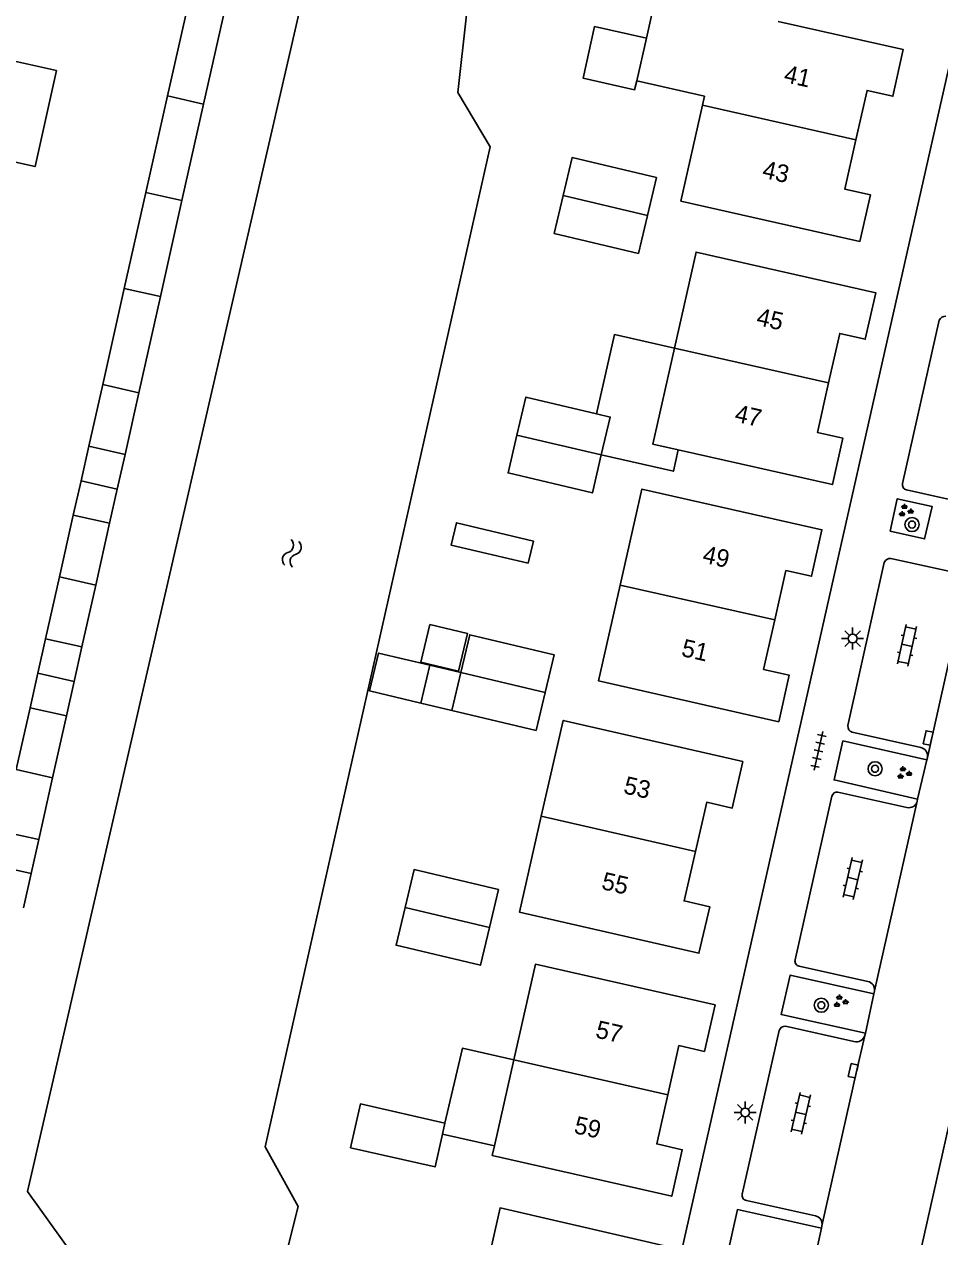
# Model space of a CAD drawing. Extents: x 128999 to 131010, y 395498 to 399007.
# Drawn here: x 129180.7 to 129232.8, y 398860 to 398928.9 of the extents above; entities that cross this region are included whole.
import ezdxf

# ---------------------------------------------------------------- set-up
doc = ezdxf.new("R2010")
doc.units = 0
for name, color, linetype in [('gg-anno-huisnummerreeks BGT', 7, 'Continuous'), ('gg-bbg-bijgebouw', 7, 'Continuous'), ('gg-bbg-gedigitaliseerde bebouwing', 7, 'Continuous'), ('gg-bbg-gedigitaliseerde bijgebouw', 7, 'Continuous'), ('gg-bbg-hoofdgebouw', 7, 'Continuous'), ('gg-bbg-luifel en loopbrug', 7, 'Continuous'), ('gg-bbg-tussenscheiding', 7, 'Continuous'), ('gg-knt-verharding', 7, 'Continuous'), ('gg-knt-verharding nz', 7, 'Continuous'), ('gg-kntw-beschoeiing', 7, 'Continuous'), ('gt-symb-boom', 7, 'Continuous'), ('gt-symb-groenvak', 7, 'Continuous'), ('gt-symb-klinker verharding', 7, 'Continuous'), ('gt-symb-kolk', 7, 'Continuous'), ('gt-symb-lichtmast', 7, 'Continuous'), ('gt-symb-tegel verharding', 7, 'Continuous'), ('gt-symb-watersymbool', 7, 'Continuous')]:
    doc.layers.add(name, color=color, linetype=linetype)

# ---------------------------------------------------------------- blocks, each defined once
blk = doc.blocks.new('gt0-KOLK')
at = {"layer": 'gt-symb-kolk'}
blk.add_lwpolyline([(0, 0), (0.375, 0), (0.375, 0.4), (-0.375, 0.4), (-0.375, 0), (0, 0)], dxfattribs=at)
blk = doc.blocks.new('gt0-BOOM')
at = {"layer": 'gt-symb-boom'}
for radius in [0.4, 0.2]:
    blk.add_circle((0, 0), radius, dxfattribs=at)
blk = doc.blocks.new('gt0-GRVAK')
at = {"layer": 'gt-symb-groenvak'}
for p, q in [((-0.11, 0.189), (-0.228, 0.24)), ((-0.182, 0.153), (0.088, 0.153)), ((-0.091, 0.211), (-0.156, 0.322)), ((-0.047, 0.214), (-0.047, 0.393)), ((-0.004, 0.211), (0.061, 0.322)), ((0.015, 0.189), (0.133, 0.24)), ((0.262, -0.052), (0.197, 0.059)), ((0.305, -0.049), (0.305, 0.13)), ((0.349, -0.052), (0.414, 0.059)), ((-0.245, -0.228), (-0.363, -0.177)), ((-0.318, -0.264), (-0.047, -0.264)), ((-0.226, -0.206), (-0.291, -0.095)), ((-0.183, -0.203), (-0.183, -0.024)), ((-0.139, -0.206), (-0.074, -0.095)), ((-0.12, -0.228), (-0.002, -0.177)), ((0.243, -0.074), (0.125, -0.023)), ((0.17, -0.11), (0.441, -0.11)), ((0.368, -0.074), (0.486, -0.023))]:
    blk.add_line(p, q, dxfattribs=at)
blk = doc.blocks.new('gt0-LMAST')
at = {"layer": 'gt-symb-lichtmast'}
for p, q in [((-0.182, 0.173), (-0.447, 0.438)), ((-0.005, 0.246), (-0.005, 0.621)), ((0.172, 0.173), (0.437, 0.438)), ((-0.255, -0.004), (-0.63, -0.004)), ((-0.182, -0.181), (-0.447, -0.446)), ((-0.005, -0.254), (-0.005, -0.629)), ((0.437, -0.446), (0.172, -0.181)), ((0.245, -0.004), (0.62, -0.004))]:
    blk.add_line(p, q, dxfattribs=at)
blk.add_circle((-0.005, -0.004), 0.25, dxfattribs=at)
blk = doc.blocks.new('gt0-KL1')
at = {"layer": 'gt-symb-klinker verharding'}
for p, q in [((-1.15, 0.3), (1.15, 0.3)), ((-1, -0.3), (-1, 0.3)), ((-0.5, 0.3), (-0.5, 0.45)), ((0, -0.3), (0, 0.3)), ((0.5, 0.3), (0.5, 0.45)), ((1, -0.3), (1, 0.3)), ((-1.15, -0.3), (1.15, -0.3)), ((-0.5, -0.45), (-0.5, -0.3)), ((0.5, -0.45), (0.5, -0.3))]:
    blk.add_line(p, q, dxfattribs=at)
blk = doc.blocks.new('gt0-TEG1')
at = {"layer": 'gt-symb-tegel verharding'}
for p, q in [((-1.125, 0), (1.125, 0)), ((-0.9, -0.25), (-0.9, 0.25)), ((-0.45, -0.25), (-0.45, 0.25)), ((0, -0.25), (0, 0.25)), ((0.45, -0.25), (0.45, 0.25)), ((0.9, -0.25), (0.9, 0.25))]:
    blk.add_line(p, q, dxfattribs=at)
blk = doc.blocks.new('gt0-WA')
at = {"layer": 'gt-symb-watersymbool'}
for centre, start, end in [((-0.323, 0.022), 28.07249, 151.92751), ((0.427, 0.422), 208.07248, 331.92751), ((-0.323, -0.428), 28.07249, 151.92751), ((0.427, -0.028), 208.07248, 331.92751)]:
    blk.add_arc(centre, 0.425, start, end, dxfattribs=at)

msp = doc.modelspace()

# ---------------------------------------------------------------- linework, layer by layer
at = {"layer": 'gg-bbg-bijgebouw'}
for p, q in [((129190.938, 398924.36), (129192.164, 398929.821)), ((129189.708, 398918.88), (129190.938, 398924.36)), ((129188.485, 398913.429), (129189.708, 398918.88)), ((129187.257, 398907.958), (129188.485, 398913.429)), ((129186.469, 398904.445), (129187.257, 398907.958)), ((129184.805, 398897.029), (129185.593, 398900.542)), ((129184.017, 398893.516), (129184.805, 398897.029)), ((129182.349, 398886.088), (129183.138, 398889.601)), ((129181.561, 398882.575), (129182.349, 398886.088))]:
    msp.add_line(p, q, dxfattribs=at)
at = {"layer": 'gg-bbg-gedigitaliseerde bebouwing'}
for p, q in [((129216.495, 398929.806), (129216.109, 398928.099)), ((129216.109, 398928.099), (129215.564, 398925.691)), ((129215.564, 398925.691), (129219.42, 398924.821))]:
    msp.add_line(p, q, dxfattribs=at)
at = {"layer": 'gg-bbg-gedigitaliseerde bijgebouw'}
for p, q in [((129188.885, 398924.824), (129190.113, 398930.285)), ((129187.653, 398919.342), (129188.885, 398924.824)), ((129186.427, 398913.891), (129187.653, 398919.342)), ((129185.2, 398908.432), (129186.427, 398913.891)), ((129184.41, 398904.92), (129185.2, 398908.432)), ((129186.469, 398904.445), (129184.41, 398904.92)), ((129182.74, 398897.492), (129183.53, 398901.004)), ((129183.53, 398901.004), (129185.593, 398900.542)), ((129181.95, 398893.98), (129182.74, 398897.492)), ((129181.95, 398893.98), (129184.017, 398893.516)), ((129203.292, 398890.325), (129203.801, 398892.476)), ((129203.801, 398892.476), (129205.553, 398892.061)), ((129180.28, 398886.552), (129181.07, 398890.064)), ((129181.07, 398890.064), (129183.138, 398889.601)), ((129205.043, 398889.91), (129203.292, 398890.325)), ((129179.49, 398883.04), (129181.561, 398882.575)), ((129204.656, 398866.467), (129204.516, 398865.843))]:
    msp.add_line(p, q, dxfattribs=at)
for points in [[(129216.169, 398918.031), (129216.679, 398920.183), (129211.885, 398921.319), (129211.375, 398919.168)], [(129216.169, 398918.031), (129215.658, 398915.879), (129210.864, 398917.016), (129211.375, 398919.168)], [(129213.275, 398906.761), (129209.263, 398907.712), (129208.753, 398905.56)], [(129213.547, 398904.424), (129214.057, 398906.575), (129213.275, 398906.761)], [(129213.547, 398904.424), (129213.037, 398902.272), (129208.243, 398903.408), (129208.753, 398905.56)], [(129210.347, 398890.925), (129210.857, 398893.077), (129206.063, 398894.213), (129205.553, 398892.061)], [(129210.347, 398890.925), (129209.837, 398888.773), (129205.043, 398889.91)], [(129207.183, 398877.581), (129207.693, 398879.733), (129202.899, 398880.869), (129202.389, 398878.718)], [(129207.183, 398877.581), (129206.673, 398875.429), (129201.879, 398876.566), (129202.389, 398878.718)], [(129199.289, 398865.057), (129199.85, 398867.549), (129204.656, 398866.467)], [(129204.516, 398865.843), (129204.095, 398863.976), (129199.289, 398865.057)]]:
    msp.add_lwpolyline(points, dxfattribs=at)
at = {"layer": 'gg-bbg-hoofdgebouw'}
for p, q in [((129219.42, 398924.821), (129219.303, 398924.303)), ((129207.472, 398865.175), (129208.574, 398870.052))]:
    msp.add_line(p, q, dxfattribs=at)
for points in [[(129228.025, 398922.333), (129228.66, 398925.14), (129230.12, 398924.81), (129230.71, 398927.46), (129223.6, 398929.062)], [(129228.025, 398922.333), (129227.39, 398919.53), (129228.85, 398919.2), (129228.25, 398916.56), (129218.073, 398918.853), (129219.303, 398924.303)], [(129226.464, 398908.516), (129227.1, 398911.33), (129228.55, 398911), (129229.15, 398913.64), (129218.939, 398915.95), (129217.705, 398910.492)], [(129217.919, 398904.718), (129216.473, 398905.044), (129217.705, 398910.492)], [(129226.464, 398908.516), (129225.83, 398905.71), (129227.28, 398905.38), (129226.681, 398902.74), (129217.919, 398904.718)], [(129223.405, 398895.049), (129224.04, 398897.86), (129225.5, 398897.53), (129226.09, 398900.18), (129215.854, 398902.49), (129214.619, 398897.029)], [(129223.405, 398895.049), (129222.77, 398892.24), (129224.23, 398891.91), (129223.63, 398889.27), (129213.388, 398891.584), (129214.619, 398897.029)], [(129218.895, 398881.889), (129219.54, 398884.69), (129220.99, 398884.36), (129221.59, 398887), (129211.379, 398889.339), (129210.133, 398883.893)], [(129218.895, 398881.889), (129218.25, 398879.09), (129219.71, 398878.76), (129219.1, 398876.11), (129208.888, 398878.45), (129210.133, 398883.893)], [(129217.33, 398868.074), (129217.96, 398870.87), (129219.41, 398870.54), (129220.01, 398873.18), (129209.803, 398875.489), (129208.574, 398870.052)], [(129217.33, 398868.074), (129216.7, 398865.28), (129218.15, 398864.95), (129217.55, 398862.31), (129207.346, 398864.618), (129207.472, 398865.175)], [(129218.13, 398859.27), (129207.79, 398861.64), (129206.577, 398856.269)]]:
    msp.add_lwpolyline(points, dxfattribs=at)
at = {"layer": 'gg-bbg-luifel en loopbrug'}
for p, q in [((129184.41, 398904.92), (129183.968, 398902.953)), ((129186.03, 398902.49), (129186.469, 398904.445)), ((129183.968, 398902.953), (129183.53, 398901.004)), ((129183.968, 398902.953), (129186.03, 398902.49)), ((129185.593, 398900.542), (129186.03, 398902.49)), ((129181.95, 398893.98), (129181.51, 398892.022)), ((129183.577, 398891.558), (129184.017, 398893.516)), ((129181.51, 398892.022), (129181.07, 398890.064)), ((129183.577, 398891.558), (129181.51, 398892.022)), ((129183.138, 398889.601), (129183.577, 398891.558)), ((129181.129, 398880.648), (129181.561, 398882.575)), ((129181.129, 398880.648), (129179.057, 398881.113)), ((129180.689, 398878.69), (129181.129, 398880.648)), ((129207.472, 398865.175), (129204.516, 398865.843))]:
    msp.add_line(p, q, dxfattribs=at)
for points in [[(129216.109, 398928.099), (129213.168, 398928.763), (129212.508, 398925.837), (129215.434, 398925.176), (129215.564, 398925.691)], [(129179.153, 398927.028), (129182.57, 398926.271), (129181.36, 398920.808), (129177.922, 398921.57)], [(129217.705, 398910.492), (129214.291, 398911.263), (129213.275, 398906.761)], [(129213.547, 398904.424), (129217.644, 398903.499), (129217.919, 398904.718)], [(129209.388, 398898.269), (129209.688, 398899.534), (129205.309, 398900.571), (129205.009, 398899.306), (129209.388, 398898.269)], [(129203.796, 398894.791), (129205.936, 398894.284), (129205.429, 398892.143), (129203.288, 398892.651), (129203.796, 398894.791)], [(129203.801, 398892.476), (129200.882, 398893.168), (129200.372, 398891.017), (129203.292, 398890.325)], [(129208.574, 398870.052), (129205.648, 398870.712), (129204.656, 398866.467)]]:
    msp.add_lwpolyline(points, dxfattribs=at)
at = {"layer": 'gg-bbg-tussenscheiding'}
for p, q in [((129188.885, 398924.824), (129190.938, 398924.36)), ((129219.303, 398924.303), (129228.025, 398922.333)), ((129189.708, 398918.88), (129187.653, 398919.342)), ((129216.169, 398918.031), (129211.375, 398919.168)), ((129186.427, 398913.891), (129188.485, 398913.429)), ((129217.705, 398910.492), (129226.464, 398908.516)), ((129187.257, 398907.958), (129185.2, 398908.432)), ((129213.547, 398904.424), (129208.753, 398905.56)), ((129182.74, 398897.492), (129184.805, 398897.029)), ((129214.619, 398897.029), (129223.405, 398895.049)), ((129205.043, 398889.91), (129205.553, 398892.061)), ((129210.347, 398890.925), (129205.553, 398892.061)), ((129180.28, 398886.552), (129182.349, 398886.088)), ((129210.133, 398883.893), (129218.895, 398881.889)), ((129207.183, 398877.581), (129202.389, 398878.718)), ((129208.574, 398870.052), (129217.33, 398868.074))]:
    msp.add_line(p, q, dxfattribs=at)
at = {"layer": 'gg-knt-verharding'}
for p, q in [((129218.13, 398859.27), (129236.46, 398940.43)), ((129232.761, 398912.08), (129230.668, 398902.801)), ((129234.808, 398901.568), (129230.893, 398902.439)), ((129230.013, 398898.548), (129233.908, 398897.69)), ((129227.569, 398889.046), (129229.636, 398898.318)), ((129231.712, 398887.808), (129227.808, 398888.669)), ((129231.53, 398884.863), (129232.059, 398887.102)), ((129232.059, 398887.102), (129232.088, 398887.229)), ((129230.91, 398884.393), (129227.002, 398885.274)), ((129226.651, 398885.035), (129224.568, 398875.744)), ((129231.507, 398884.762), (129231.53, 398884.863)), ((129224.8, 398875.377), (129228.699, 398874.513)), ((129229.039, 398873.811), (129228.563, 398871.575)), ((129229.074, 398873.97), (129229.039, 398873.811)), ((129223.667, 398871.723), (129221.562, 398862.43)), ((129227.91, 398871.09), (129224.018, 398871.962)), ((129228.563, 398871.575), (129228.536, 398871.448)), ((129221.794, 398862.063), (129225.719, 398861.197)), ((129226.062, 398860.491), (129225.457, 398857.777)), ((129226.091, 398860.619), (129226.062, 398860.491))]:
    msp.add_line(p, q, dxfattribs=at)
for points in [[(129229.963, 398900.097), (129231.922, 398899.653), (129232.352, 398901.501), (129230.369, 398901.934), (129229.963, 398900.097)], [(129232.059, 398887.102), (129227.279, 398888.174), (129226.775, 398885.962), (129231.53, 398884.863)], [(129228.563, 398871.575), (129223.77, 398872.638), (129224.288, 398874.873), (129229.039, 398873.811)], [(129225.457, 398857.777), (129220.681, 398858.839), (129221.282, 398861.552), (129226.062, 398860.491)]]:
    msp.add_lwpolyline(points, dxfattribs=at)
for centre, radius, start, end in [((129233.106, 398911.939), 0.373, 85.05237, 157.72066), ((129230.961, 398902.732), 0.301, 166.84919, 256.8766), ((129229.981, 398898.177), 0.373, 85.05237, 157.72066), ((129227.926, 398889.008), 0.359, 173.94923, 250.79626), ((129231.593, 398887.319), 0.503, 349.69812, 76.30091), ((129226.967, 398884.948), 0.328, 83.87697, 164.62584), ((129231.024, 398884.877), 0.497, 256.79709, 346.64254), ((129224.849, 398875.665), 0.292, 164.25196, 260.3463), ((129228.6, 398874.044), 0.479, 351.13615, 78.12237), ((129223.983, 398871.636), 0.328, 83.87697, 164.62584), ((129228.027, 398871.612), 0.535, 257.38328, 342.1459), ((129221.843, 398862.351), 0.292, 164.25196, 260.3463), ((129225.602, 398860.713), 0.498, 349.12792, 76.40264)]:
    msp.add_arc(centre, radius, start, end, dxfattribs=at)
at = {"layer": 'gg-knt-verharding nz'}
for p, q in [((129232.088, 398887.229), (129234.492, 398898.036)), ((129229.074, 398873.97), (129231.507, 398884.762)), ((129236.75, 398881.715), (129231.724, 398859.333))]:
    msp.add_line(p, q, dxfattribs=at)
msp.add_lwpolyline([(129226.091, 398860.619), (129228.06, 398869.394), (129228.536, 398871.448)], dxfattribs=at)
at = {"layer": 'gg-kntw-beschoeiing'}
for points in [[(129198.437, 398938.54), (129180.929, 398862.577), (129186.118, 398855.343)], [(129207.086, 398938.706), (129207.79, 398937.73), (129205.888, 398929.439), (129205.392, 398925.018), (129207.223, 398921.935), (129194.434, 398865.12), (129196.304, 398861.723), (129194.581, 398854.864), (129192.172, 398853.719)]]:
    msp.add_lwpolyline(points, dxfattribs=at)

# ---------------------------------------------------------------- block references
at = {"layer": 'gt-symb-boom'}
for p in [(129231.211, 398900.471), (129229.108, 398886.595), (129226.053, 398873.161)]:
    msp.add_blockref('gt0-BOOM', p, dxfattribs=at)
at = {"layer": 'gt-symb-groenvak'}
for p in [(129230.829, 398901.253), (129230.741, 398886.345), (129227.125, 398873.377)]:
    msp.add_blockref('gt0-GRVAK', p, dxfattribs=at)
at = {"layer": 'gt-symb-klinker verharding'}
for p, rotation in [((129230.93, 398893.611), -102.18684021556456), ((129227.842, 398880.36), 76.88085536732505), ((129224.887, 398867.02), 76.88085536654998)]:
    msp.add_blockref('gt0-KL1', p, dxfattribs=dict(at, rotation=rotation))
at = {"layer": 'gt-symb-kolk'}
for p, rotation in [((129232.324, 398888.3), 77.58922528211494), ((129228.06, 398869.394), 77.35314650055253)]:
    msp.add_blockref('gt0-KOLK', p, dxfattribs=dict(at, rotation=rotation))
at = {"layer": 'gt-symb-lichtmast'}
for p in [(129227.839, 398893.997), (129221.727, 398867.074)]:
    msp.add_blockref('gt0-LMAST', p, dxfattribs=at)
at = {"layer": 'gt-symb-tegel verharding', "rotation": 77.28466301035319}
msp.add_blockref('gt0-TEG1', (129225.891, 398887.611), dxfattribs=at)
at = {"layer": 'gt-symb-watersymbool', "rotation": 76.46414363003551}
msp.add_blockref('gt0-WA', (129195.935, 398898.782), dxfattribs=at)

# ---------------------------------------------------------------- texts
at = {"layer": 'gg-anno-huisnummerreeks BGT'}
for s, rotation, p in [('41', 347.3, (129223.872, 398925.626)), ('43', 347.2, (129222.642, 398920.196)), ('45', 347.3, (129222.315, 398911.825)), ('47', 347.3, (129221.074, 398906.335)), ('49', 347.3, (129219.248, 398898.325)), ('51', 347.3, (129218.047, 398893.012)), ('53', 347, (129214.759, 398885.213)), ('55', 347, (129213.504, 398879.771)), ('57', 347.3, (129213.167, 398871.333)), ('59', 347.3, (129211.943, 398865.901))]:
    msp.add_text(s, height=1, rotation=rotation, dxfattribs=at).set_placement(p)

doc.saveas('drawing.dxf')
